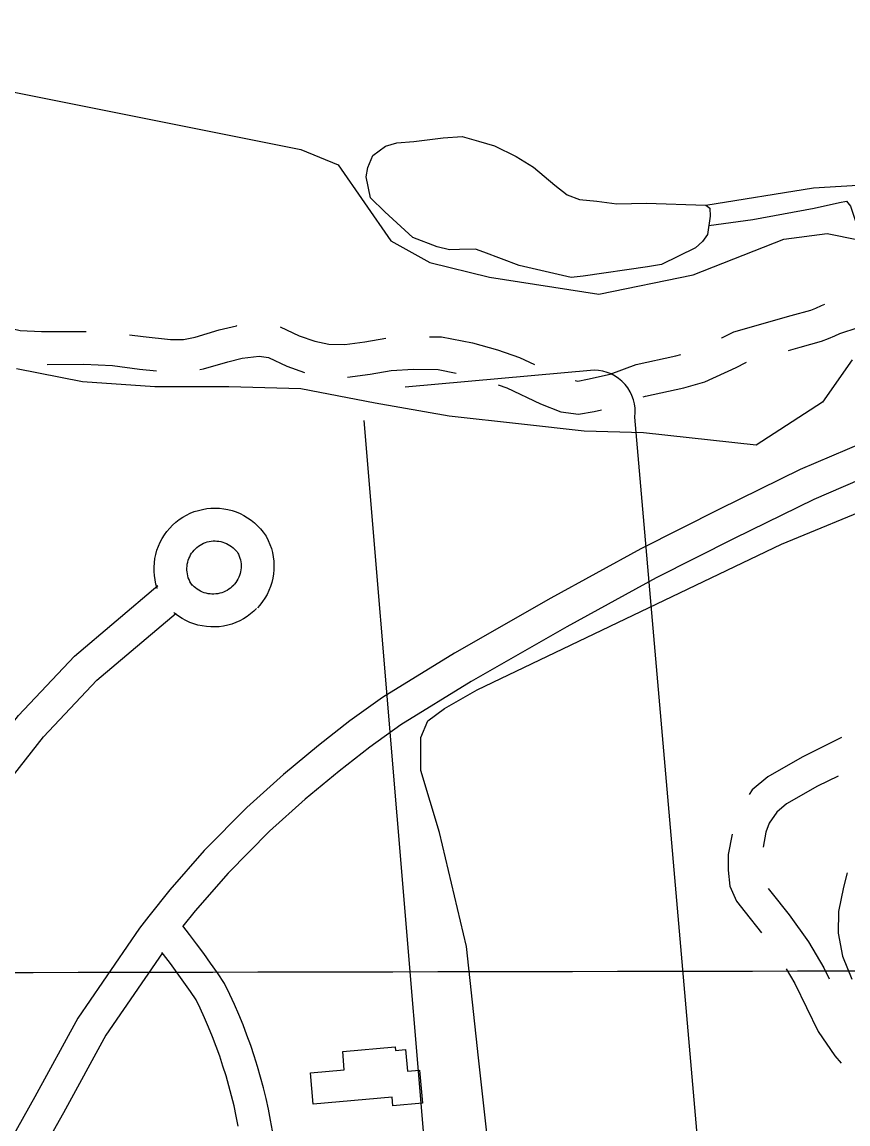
# Model space of a CAD drawing. Extents: x 3329297 to 3367176, y 649250 to 674653.
# Drawn here: x 3347297 to 3348052, y 660578 to 661585 of the extents above; entities that cross this region are included whole.
import ezdxf

# ---------------------------------------------------------------- set-up
doc = ezdxf.new("R2010")
doc.units = 0
for name, color, linetype in [('V-BLDG-OTLN', 7, 'Continuous'), ('V-GRID-MAJR', 7, 'Continuous'), ('V-ROAD-CNTR', 7, 'Continuous'), ('V-SITE-OTLN', 7, 'Continuous'), ('V-TOPO-SHOR', 7, 'Continuous')]:
    doc.layers.add(name, color=color, linetype=linetype)

msp = doc.modelspace()

# ---------------------------------------------------------------- linework, layer by layer
at = {"layer": 'V-BLDG-OTLN'}
msp.add_lwpolyline([(3347590.4930000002, 660643.853), (3347638.339, 660648.134), (3347638.6210000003, 660644.98), (3347647.9620000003, 660645.813), (3347649.73, 660626.062), (3347660.562, 660627.031), (3347663.279, 660596.6510000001), (3347636.2800000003, 660594.237), (3347635.5640000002, 660602.236), (3347563.636, 660595.801), (3347561.057, 660624.612), (3347591.968, 660627.383)], close=True, dxfattribs=at)
at = {"layer": 'V-GRID-MAJR'}
msp.add_spline([(3333421.13, 660693.428), (3338679.904, 660701.46), (3343938.678, 660710.256), (3349197.451, 660719.817), (3354456.222, 660730.142), (3359714.992, 660741.233), (3364973.7600000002, 660753.089), (3364973.761, 660753.089)], degree=3, dxfattribs=at)
at = {"layer": 'V-ROAD-CNTR'}
for points in [[(3347936.468214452, 661295.7170867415), (3347936.94987238, 661295.9356984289), (3347947.88565987, 661301.6112894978), (3348000.3772269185, 661316.4174746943), (3348018.2545965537, 661321.3390634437), (3348022.8450953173, 661323.2019827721), (3348028.051500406, 661325.4277161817), (3348031.0046139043, 661326.7556299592)], [(3347258.1012179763, 661315.0171282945), (3347261.3034841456, 661313.4305294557), (3347277.796450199, 661306.9589063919), (3347295.812071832, 661302.6676203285), (3347315.218364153, 661301.6795404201), (3347354.5508850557, 661301.8383003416), (3347355.9386321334, 661301.7786654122)], [(3347997.8922969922, 661284.5459596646), (3348008.4307730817, 661287.5185253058), (3348027.909403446, 661292.8809365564), (3348034.382904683, 661295.5080172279), (3348040.1004995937, 661297.9522838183), (3348044.7936753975, 661300.0626438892), (3348061.4861637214, 661305.283600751), (3348079.012086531, 661310.522870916), (3348085.4864801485, 661312.3681913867), (3348092.8939978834, 661314.4782997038)], [(3347395.7935683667, 661298.8539100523), (3347408.244518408, 661297.1529905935), (3347433.0572391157, 661294.5822641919), (3347445.0438975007, 661294.4006607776), (3347455.7511409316, 661296.7503035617), (3347477.630248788, 661303.1771117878), (3347493.3607428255, 661307.0618163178), (3347493.8787030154, 661307.1186153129)], [(3347533.383614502, 661306.144929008), (3347550.823205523, 661297.8295032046), (3347564.999628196, 661292.8633203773), (3347577.734569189, 661290.1147658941), (3347592.5206089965, 661289.8906578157), (3347610.8420406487, 661292.4251147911), (3347629.8681308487, 661295.7854369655)], [(3347669.8035602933, 661297.0507316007), (3347680.644239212, 661296.8870075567), (3347709.071610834, 661291.5688374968), (3347731.9471740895, 661284.8802353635), (3347751.9608768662, 661278.1406671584), (3347765.7289387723, 661271.5044881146)], [(3348343.863851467, 661286.5824365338), (3348315.946185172, 661280.3175212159), (3348258.4328011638, 661265.913457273), (3348209.1286349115, 661251.3220645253), (3348130.1935746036, 661224.3135682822), (3348065.677370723, 661200.0897460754), (3348008.584322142, 661175.6597499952), (3347934.910595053, 661139.4539043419), (3347862.8509621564, 661103.2724362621), (3347780.766356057, 661058.1129976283), (3347692.5827723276, 661007.7590794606), (3347626.9461037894, 660967.4445046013), (3347597.1439225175, 660946.1759604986), (3347568.3546073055, 660923.5490425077), (3347536.5108236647, 660897.1899104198), (3347502.9386707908, 660866.8973046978), (3347463.8629578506, 660827.4710777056), (3347432.45928976, 660791.6878236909), (3347413.4967531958, 660767.5359030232), (3347404.8824836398, 660756.56344484), (3347348.409041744, 660674.5758392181), (3347309.125399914, 660602.6064164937), (3347258.213371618, 660512.0905384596)], [(3347459.8840239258, 661266.9433972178), (3347463.2028590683, 661267.6716964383), (3347485.457751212, 661274.2088882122), (3347498.6152571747, 661277.4581836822), (3347514.0247558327, 661279.1479738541), (3347522.7280515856, 661277.9898822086), (3347539.374794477, 661270.0524967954), (3347555.523123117, 661264.3955299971)], [(3347802.759974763, 661256.9243319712), (3347805.4562308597, 661256.5457457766), (3347814.166564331, 661258.150984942), (3347834.950279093, 661262.8351701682), (3347858.61236024, 661271.5843181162), (3347894.8749414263, 661279.4928683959), (3347899.4514128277, 661280.8097708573)], [(3347320.5666182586, 661271.7008834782), (3347353.9671149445, 661271.8356996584), (3347380.1689757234, 661270.709740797), (3347404.6674815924, 661267.3630094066), (3347420.2263514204, 661265.7510298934)], [(3348401.7439701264, 661268.8238960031), (3348366.4861946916, 661260.9129463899), (3348322.875814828, 661251.1264787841), (3348266.3371988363, 661236.966542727), (3348218.2453650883, 661222.7339354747), (3348140.3244253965, 661196.0724317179), (3348076.856629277, 661172.2422539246), (3348021.1096778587, 661148.3882500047), (3347948.257404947, 661112.5860956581), (3347876.8170378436, 661076.7155637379), (3347795.435643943, 661031.9430023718), (3347707.8752276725, 660981.9449205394), (3347643.529896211, 660942.4234953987), (3347615.1360774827, 660922.1600395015), (3347587.1913926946, 660900.1969574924), (3347556.1331763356, 660874.4880895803), (3347523.6573292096, 660845.1846953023), (3347485.8110421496, 660806.9989222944), (3347455.5487102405, 660772.5161763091), (3347444.5208574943, 660758.4703853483)], [(3347595.0241837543, 661259.9513049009), (3347615.5079593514, 661262.7848852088), (3347634.637057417, 661266.1634002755), (3347655.196429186, 661267.2679182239), (3347677.637760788, 661266.9289924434), (3347694.1884227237, 661263.83270778)], [(3347865.107398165, 661242.0007908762), (3347867.05163976, 661242.7196818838), (3347902.2270585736, 661250.3911316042), (3347921.253345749, 661255.8660405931), (3347950.06812762, 661268.9443015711), (3347958.98234013, 661273.5707105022), (3347959.3986549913, 661273.6881395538)], [(3347820.3493217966, 661266.552440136), (3347647.686667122, 661251.0224711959)], [(3347732.6429766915, 661252.9906082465), (3347740.6171231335, 661250.3053328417), (3347771.1818261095, 661235.5732054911), (3347789.928007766, 661228.4318029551), (3347806.10576914, 661226.1602542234), (3347820.185435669, 661228.7550150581), (3347826.95289605, 661230.2802495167)], [(3347609.786742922, 661220.622531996), (3347700.3285618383, 660136.866699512)], [(3347949.890062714, 660158.1356569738), (3347857.42224765, 661223.6425259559)], [(3347421.086681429, 661066.9596819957), (3347420.946821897, 661067.3350279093), (3347419.844028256, 661071.0804164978), (3347419.005795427, 661074.8976630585), (3347418.4384202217, 661078.7623927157), (3347418.1437770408, 661082.6612757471), (3347418.1245962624, 661086.5700442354), (3347418.379616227, 661090.4707528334), (3347418.9094366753, 661094.3396742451), (3347419.7070316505, 661098.1645669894), (3347420.7769411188, 661101.9298253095), (3347422.102519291, 661105.5960270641), (3347423.6838009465, 661109.1693128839), (3347425.516330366, 661112.6270968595), (3347427.5845309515, 661115.9389571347), (3347429.8769486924, 661119.0977034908), (3347432.392116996, 661122.0939748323), (3347435.110307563, 661124.9040054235), (3347438.0180391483, 661127.5142463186), (3347441.101828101, 661129.9130532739), (3347444.3463144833, 661132.0897340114), (3347447.7364242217, 661134.0341825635), (3347451.252328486, 661135.7332624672), (3347454.880720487, 661137.1843452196), (3347458.604555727, 661138.3748752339), (3347462.4012630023, 661139.3011019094), (3347466.253397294, 661139.9572798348), (3347470.1427174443, 661140.342238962), (3347474.046860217, 661140.4517904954), (3347477.952990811, 661140.2885778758), (3347481.838552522, 661139.8472548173), (3347485.678382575, 661139.137899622), (3347489.457380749, 661138.1589200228), (3347493.161994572, 661136.9190252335), (3347496.7717635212, 661135.4178110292), (3347500.2639293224, 661133.6703586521), (3347503.6276105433, 661131.6789936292), (3347506.843571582, 661129.4573062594), (3347509.8948255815, 661127.0119167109), (3347512.7638761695, 661124.3631413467), (3347515.441956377, 661121.517852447), (3347517.9128401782, 661118.4902656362), (3347520.488544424, 661114.8373063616), (3347522.513684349, 661110.8449323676), (3347524.036137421, 661107.233213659), (3347525.3006913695, 661103.5244028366), (3347526.303348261, 661099.7291201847), (3347527.03229072, 661095.8733982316), (3347527.4892146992, 661091.9854402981), (3347527.6714111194, 661088.068902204), (3347527.576845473, 661084.1478541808), (3347527.205558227, 661080.2445428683), (3347526.5611419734, 661076.380781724), (3347525.6466531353, 661072.5667609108), (3347524.46602188, 661068.8317476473), (3347523.024640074, 661065.1830786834), (3347521.3267762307, 661061.6448345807), (3347519.38702695, 661058.2379444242), (3347517.2113658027, 661054.977875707), (3347514.8119676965, 661051.8763148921), (3347512.550786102, 661049.3459732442)], [(3347452.9275967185, 661069.9270260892), (3347451.6213658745, 661071.9879680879), (3347450.7973088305, 661073.5036332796), (3347450.0552188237, 661075.1354772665), (3347449.4271781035, 661076.8209720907), (3347448.919971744, 661078.5435835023), (3347448.5342045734, 661080.3003369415), (3347448.273579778, 661082.0756072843), (3347448.1382229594, 661083.8667242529), (3347448.129403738, 661085.6639557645), (3347448.2463837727, 661087.4532471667), (3347448.490563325, 661089.2363257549), (3347448.8569683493, 661090.9934330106), (3347449.3470588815, 661092.7181746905), (3347449.959480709, 661094.4119729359), (3347450.688199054, 661096.0586871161), (3347451.525669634, 661097.6389031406), (3347452.4774690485, 661099.1630428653), (3347453.5350513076, 661100.6202965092), (3347454.6898830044, 661101.9960251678), (3347455.9376924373, 661103.2859945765), (3347457.2719608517, 661104.4837536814), (3347458.690171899, 661105.5869467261), (3347460.185685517, 661106.5902659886), (3347461.7435757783, 661107.4838174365), (3347463.363671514, 661108.2667375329), (3347465.0312795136, 661108.9336547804), (3347466.737444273, 661109.4791247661), (3347468.482736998, 661109.9048980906), (3347470.2546027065, 661110.2067201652), (3347472.043282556, 661110.3837610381), (3347473.841139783, 661110.4342095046), (3347475.6310091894, 661110.3594221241), (3347477.415447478, 661110.1567451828), (3347479.183617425, 661109.830100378), (3347480.9246192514, 661109.3790799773), (3347482.6280054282, 661108.8089747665), (3347484.284236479, 661108.1201889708), (3347485.8920706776, 661107.3156413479), (3347487.4403894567, 661106.3990063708), (3347488.914428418, 661105.3806937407), (3347490.3151744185, 661104.2580832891), (3347491.6401238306, 661103.0348586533), (3347492.8700436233, 661101.7281475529), (3347494.003159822, 661100.3397343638), (3347494.717455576, 661099.3266936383), (3347495.280315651, 661098.2170676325), (3347495.981862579, 661096.5527863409), (3347496.5653086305, 661094.8415971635), (3347497.0246517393, 661093.1028798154), (3347497.35970928, 661091.3306017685), (3347497.570785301, 661089.5345597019), (3347497.6545888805, 661087.733097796), (3347497.611154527, 661085.9321458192), (3347497.440441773, 661084.1374571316), (3347497.1428580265, 661082.353218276), (3347496.721346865, 661080.5952390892), (3347496.17797812, 661078.8762523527), (3347495.5153599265, 661077.1989213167), (3347494.735223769, 661075.5731654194), (3347493.84297305, 661074.0060555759), (3347492.8406341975, 661072.5041242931), (3347491.7340323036, 661071.073685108), (3347490.1812138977, 661069.3360267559)], [(3347102.3031506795, 660680.6366092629), (3347123.3787875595, 660705.3306622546), (3347153.0239157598, 660747.2768690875), (3347248.61407505, 660893.1040533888), (3347294.2283354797, 660951.0322090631), (3347345.3124278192, 661005.1604604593), (3347421.5867126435, 661069.5771635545)], [(3347490.9071306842, 661070.0933045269), (3347489.2344071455, 661068.4662303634), (3347487.862609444, 661067.3083252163), (3347486.4011569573, 661066.2441301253), (3347484.867597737, 661065.281624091), (3347483.2800444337, 661064.4366461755), (3347481.6295964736, 661063.7022725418), (3347479.9291140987, 661063.0848919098), (3347478.198407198, 661062.5905839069), (3347476.430571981, 661062.2198681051), (3347474.6445584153, 661061.9734562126), (3347472.8454120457, 661061.8550664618), (3347471.034548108, 661061.8626565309), (3347469.2403398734, 661061.9966089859), (3347467.452369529, 661062.2589707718), (3347465.683771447, 661062.6462273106), (3347463.95830733, 661063.1531255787), (3347462.272879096, 661063.782645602), (3347460.6245775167, 661064.5330815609), (3347459.0418533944, 661065.3927241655), (3347457.520613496, 661066.3648550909), (3347456.0682864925, 661067.4430404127), (3347454.7030918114, 661068.6141047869), (3347453.155948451, 661070.1460278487), (3347451.019789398, 661072.3461094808)], [(3347511.8248693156, 661048.5886954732), (3347509.3935928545, 661046.2237696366), (3347506.391390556, 661043.6896747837), (3347503.224843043, 661041.3838698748), (3347499.908402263, 661039.302375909), (3347496.4419555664, 661037.4573538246), (3347492.8604035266, 661035.8637274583), (3347489.1788859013, 661034.5271080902), (3347485.405592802, 661033.4494160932), (3347481.5654280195, 661032.6441318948), (3347477.6834415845, 661032.1085437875), (3347473.768587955, 661031.8509335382), (3347469.853451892, 661031.8673434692), (3347465.9416601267, 661032.1593910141), (3347462.0596304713, 661032.7290292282), (3347458.2382285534, 661033.5657726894), (3347454.46969267, 661034.6728744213), (3347450.795120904, 661036.0453543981), (3347447.2334224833, 661037.6669184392), (3347443.7861466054, 661039.5392758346), (3347440.4813865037, 661041.6511449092), (3347437.337713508, 661043.9849595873), (3347436.130561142, 661045.0204552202)], [(3347116.206513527, 660650.7148195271), (3347147.0872124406, 660686.8973377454), (3347177.8260842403, 660730.3911309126), (3347272.9899249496, 660875.5679466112), (3347316.9676645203, 660931.417790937), (3347365.9655721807, 660983.3355395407), (3347438.4086990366, 661044.5166755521)], [(3348046.3100725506, 660930.7851116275), (3348010.239612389, 660912.8154760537), (3347978.892748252, 660894.9630892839), (3347964.7892725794, 660883.1109244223), (3347961.8376171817, 660878.8258638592)], [(3348043.0882341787, 660895.663394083), (3348024.3623876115, 660886.3345239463), (3347996.107251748, 660870.2429107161), (3347987.194727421, 660862.7530755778), (3347980.1896157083, 660852.5834168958), (3347977.2600136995, 660844.2193624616), (3347974.681384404, 660830.7994104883)], [(3347946.3918975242, 660842.5575383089), (3347942.8256667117, 660823.9978150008), (3347942.606621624, 660809.5717912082), (3347944.3293286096, 660794.9525477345), (3347950.416951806, 660781.219036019), (3347958.283403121, 660771.3015918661), (3347973.176009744, 660752.4460636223)], [(3348051.566629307, 660807.138941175), (3348048.003833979, 660794.0148987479), (3348043.534472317, 660771.7825776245), (3348043.239432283, 660752.1994423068), (3348047.307217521, 660731.0678195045), (3348055.6135403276, 660710.0956118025)], [(3347979.3418912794, 660793.0277279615), (3347981.806596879, 660789.920408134), (3347998.378017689, 660768.9393333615), (3348016.0671951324, 660744.3266811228), (3348029.986472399, 660720.312575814), (3348034.9147849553, 660710.2500742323)], [(3347526.3648083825, 660571.4005554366), (3347524.5944828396, 660581.3329591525), (3347522.6157615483, 660591.221404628), (3347520.4303347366, 660601.0718262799), (3347518.0363252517, 660610.8708508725), (3347515.4387712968, 660620.6170962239), (3347512.638049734, 660630.3086458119), (3347509.6317118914, 660639.9388379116), (3347506.4243147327, 660649.5042521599), (3347503.0158184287, 660658.997874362), (3347499.4104580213, 660668.4174332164), (3347495.6067918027, 660677.7609302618), (3347491.608581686, 660687.0229858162), (3347487.414221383, 660696.1993748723), (3347482.62624979, 660706.1202955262), (3347476.0069803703, 660715.9123643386), (3347469.803986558, 660724.8115574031), (3347463.464724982, 660733.6158604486), (3347457.000797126, 660742.3215421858), (3347450.409607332, 660750.9283801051), (3347444.304973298, 660758.6568338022)], [(3347425.7715337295, 660734.003996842), (3347373.996958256, 660658.8381607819), (3347335.366600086, 660588.0655835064), (3347280.764265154, 660490.9887540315), (3347275.922549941, 660482.7031409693), (3347263.2420709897, 660460.995008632), (3347243.110540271, 660432.9271991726), (3347208.6245134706, 660392.6447146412), (3347163.3340776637, 660342.6582962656), (3347120.201000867, 660303.0985429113), (3347058.14321038, 660253.4656641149), (3347010.8333748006, 660219.6632306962), (3346965.762585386, 660190.3382674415), (3346914.8622166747, 660161.9373296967), (3346854.638025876, 660133.6396810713), (3346782.1777923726, 660105.5432171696), (3346777.776371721, 660102.4633946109)], [(3347495.1155171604, 660575.7570408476), (3347493.260238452, 660585.028595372), (3347491.211665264, 660594.2621737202), (3347488.9676747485, 660603.4471491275), (3347486.5312287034, 660612.5889037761), (3347483.9059502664, 660621.6733541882), (3347481.088288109, 660630.6991620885), (3347478.0816852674, 660639.6657478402), (3347474.8861815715, 660648.566125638), (3347471.505541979, 660657.3985667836), (3347467.939208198, 660666.1590697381), (3347464.191418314, 660674.8410141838), (3347460.259778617, 660683.4426251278), (3347456.55375021, 660691.1217044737), (3347451.27301963, 660698.9336356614), (3347445.3240134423, 660707.468442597), (3347439.2472750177, 660715.9081395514), (3347433.0472028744, 660724.2584578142), (3347426.728392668, 660732.509619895), (3347425.1960047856, 660734.4496196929)], [(3347995.7792785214, 660719.5050644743), (3348003.505527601, 660706.175424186), (3348025.0512823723, 660662.1838572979), (3348040.2509220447, 660639.8744998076), (3348045.918641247, 660633.4146221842)]]:
    msp.add_lwpolyline(points, dxfattribs=at)
msp.add_arc((3347819.6742074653, 661228.499235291), 38.05919288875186, 352.6685485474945, 88.98362076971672, dxfattribs=at)
at = {"layer": 'V-SITE-OTLN'}
for points in [[(3346912.1240000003, 661658.59), (3347098.4, 661581.7880000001), (3347287.279, 661521.1630000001), (3347552.233, 661467.962), (3347586.233, 661453.9990000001), (3347634.5640000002, 661384.629), (3347670.1520000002, 661364.835), (3347724.668, 661351.296), (3347824.668, 661335.756), (3347910.788, 661353.647), (3347993.679, 661386.133), (3348033.15, 661391.339), (3348092.032, 661379.354)], [(3348056.038, 661276.003), (3348028.98, 661237.335), (3347968.22, 661197.9770000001), (3347865.38, 661209.058), (3347811.106, 661210.877), (3347753.809, 661217.029), (3347687.691, 661224.47), (3347620.017, 661236.274), (3347552.3140000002, 661249.545), (3347486.318, 661251.122), (3347418.881, 661251.206), (3347352.827, 661255.716), (3347292.4790000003, 661267.67)], [(3347415.737, 659890.894), (3347468.688, 659897.275), (3347492.7090000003, 659890.753), (3347609.345, 659833.0480000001), (3347620.636, 659832.876), (3347628.416, 659838.404), (3347666.974, 659944.556), (3347709.66, 660086.054), (3347727.091, 660152.501), (3347732.751, 660221.179), (3347739.244, 660310.883), (3347738.375, 660388.898), (3347727.541, 660520.433), (3347714.446, 660638.1460000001), (3347703.676, 660739.915), (3347679.0840000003, 660843.947), (3347661.983, 660900.654), (3347661.93, 660930.93), (3347668.319, 660946.228), (3347683.3680000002, 660957.292), (3347713.298, 660974.292), (3347991.582, 661107.402), (3348174.773, 661182.871)]]:
    msp.add_lwpolyline(points, dxfattribs=at)
at = {"layer": 'V-TOPO-SHOR'}
for points in [[(3347868.982, 661360.817), (3347810.145, 661352.234), (3347799.105, 661351.085), (3347751.8510000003, 661362.103), (3347719.327, 661374.344), (3347711.897, 661376.96), (3347697.149, 661376.656), (3347687.931, 661376.466), (3347676.8140000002, 661379.006), (3347654.506, 661387.769), (3347629.129, 661411.223), (3347615.958, 661423.863), (3347611.8740000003, 661443.143), (3347613.5500000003, 661451.474), (3347617.93, 661462.629), (3347629.741, 661471.172), (3347639.823, 661474.143), (3347655.474, 661475.386), (3347682.147, 661478.7000000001), (3347699.639, 661479.982), (3347714.481, 661475.675), (3347729.323, 661471.37), (3347748.8880000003, 661461.628), (3347764.7660000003, 661451.812), (3347784.461, 661435.616), (3347795.7090000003, 661426.628), (3347806.864, 661422.245), (3347822.573, 661420.723), (3347841.062, 661418.335), (3347867.792, 661418.884), (3347922.23, 661417.236), (3347925.972, 661414.544), (3347926.1240000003, 661407.172), (3347923.701, 661390.523), (3347919.224, 661383.978), (3347912.8850000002, 661378.3150000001), (3347881.85, 661362.925), (3347868.982, 661360.817)], [(3347922.23, 661417.236), (3348020.569, 661433.083), (3348071.224, 661435.9670000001), (3348075.853, 661435.139), (3348083.301, 661431.604), (3348150.781, 661378.584), (3348176.8340000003, 661367.131), (3348192.597, 661362.845), (3348210.185, 661359.517), (3348225.853, 661359.838), (3348263.454, 661369.83)], [(3347924.901, 661398.773), (3347965.361, 661404.212), (3348021.397, 661414.583), (3348044.344, 661419.664), (3348050.7770000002, 661420.719), (3348054.56, 661416.185), (3348059.471, 661401.534), (3348060.411, 661400.63), (3348065.9220000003, 661401.665), (3348068.65, 661403.5650000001), (3348073.221, 661405.503), (3348081.477, 661407.5160000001), (3348087.948, 661406.7270000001), (3348089.828, 661404.921), (3348120.833, 661376.9720000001), (3348167.56, 661346.58), (3348186.992, 661343.29), (3348196.228, 661342.557), (3348217.37, 661345.758), (3348262.401, 661353.137), (3348265.109, 661355.959), (3348268.928, 661363.013), (3348263.454, 661369.83)]]:
    msp.add_lwpolyline(points, dxfattribs=at)

doc.saveas('drawing.dxf')
